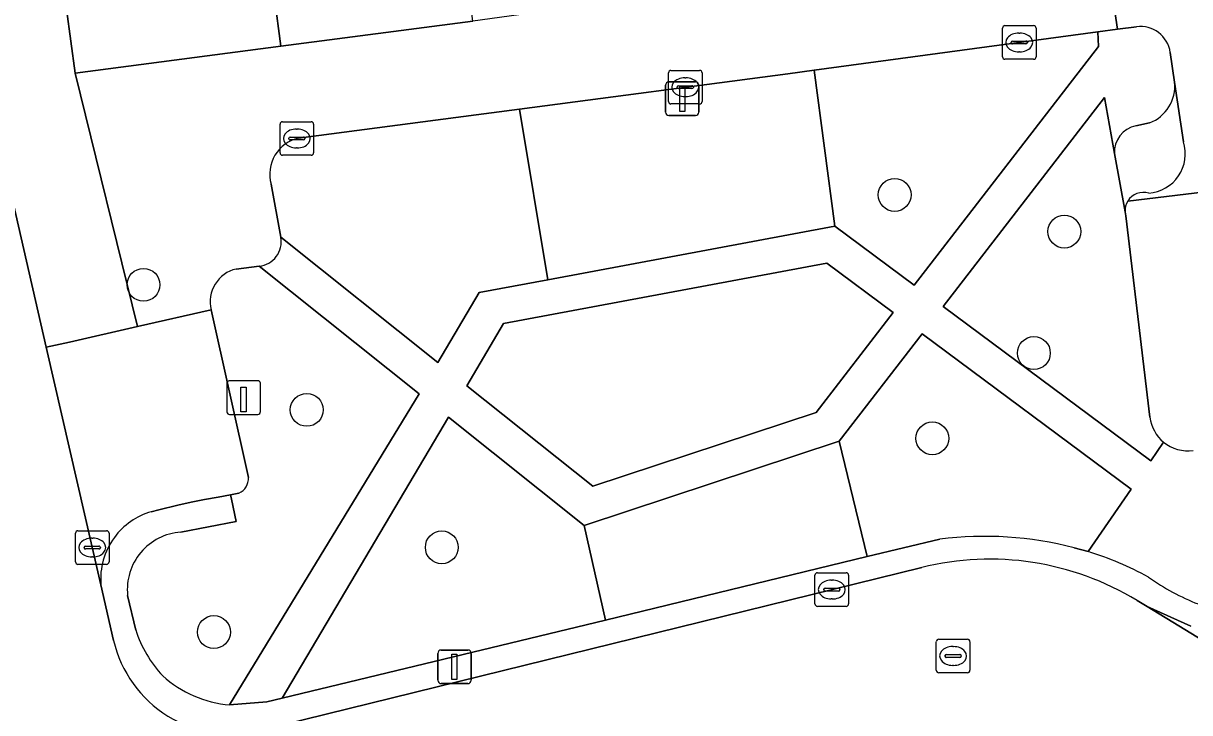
# Model space of a CAD drawing. Extents: x 158472 to 159562, y 388525 to 389606.
# Drawn here: x 159305.11 to 159339.84, y 388907.81 to 388928.32 of the extents above; entities that cross this region are included whole.
import ezdxf

# ---------------------------------------------------------------- set-up
doc = ezdxf.new("R2010")
doc.units = 0
for name, color, linetype in [('IMGEO_Boom', 7, 'Continuous'), ('IMGEO_Erf', 7, 'Continuous'), ('IMGEO_Groenvoorziening', 7, 'Continuous'), ('IMGEO_Kolk', 7, 'Continuous'), ('IMGEO_Laadpaal', 7, 'Continuous'), ('IMGEO_Lichtmast', 7, 'Continuous'), ('IMGEO_Pand', 7, 'Continuous'), ('IMGEO_Parkeervlak_open', 7, 'Continuous'), ('IMGEO_Rijbaan_lokaal_open', 7, 'Continuous'), ('IMGEO_Rioolput', 7, 'Continuous'), ('IMGEO_Verkeerseiland_open', 7, 'Continuous'), ('IMGEO_Voetpad_open', 7, 'Continuous')]:
    doc.layers.add(name, color=color, linetype=linetype)

msp = doc.modelspace()

# ---------------------------------------------------------------- linework, layer by layer
at = {"layer": 'IMGEO_Boom'}
for centre in [(159331.055, 388923.215), (159336.106, 388922.123), (159308.69, 388920.54), (159335.2, 388918.509), (159313.55, 388916.818), (159332.176, 388915.971), (159317.571, 388912.727), (159310.787, 388910.206)]:
    msp.add_circle(centre, 0.489, dxfattribs=at)
at = {"layer": 'IMGEO_Erf'}
msp.add_lwpolyline([(159306.656, 388926.839), (159312.78, 388927.64), (159312.404, 388930.508), (159306.271, 388929.702)], close=True, dxfattribs=at)
at = {"layer": 'IMGEO_Groenvoorziening'}
for points in [[(159329.273, 388922.282), (159331.637, 388920.529), (159337.12, 388927.628), (159337.108, 388928.066), (159328.656, 388926.927)], [(159328.656, 388926.927), (159327.871, 388926.821), (159319.88, 388925.77), (159320.733, 388920.691), (159329.273, 388922.282)], [(159322.065, 388914.544), (159328.713, 388916.743), (159331.012, 388919.72), (159329.04, 388921.181), (159319.413, 388919.387), (159318.317, 388917.536)], [(159321.807, 388913.376), (159317.766, 388916.602), (159312.819, 388908.236), (159322.444, 388910.564)], [(159329.406, 388915.889), (159321.807, 388913.376), (159322.444, 388910.564), (159330.238, 388912.45)]]:
    msp.add_lwpolyline(points, close=True, dxfattribs=at)
for points in [[(159338.655, 388916.604), (159337.935, 388922.594), (159337.914, 388922.713), (159337.602, 388924.443), (159337.302, 388926.111), (159332.497, 388919.891), (159338.682, 388915.305), (159339.063, 388915.855)], [(159312.487, 388923.536), (159312.78, 388921.953), (159317.451, 388918.227), (159318.682, 388920.309), (159320.733, 388920.691), (159319.88, 388925.77)], [(159319.88, 388925.77), (159317.99, 388925.522), (159313.306, 388924.906)], [(159316.9, 388917.294), (159312.133, 388921.098), (159311.448, 388921.01)], [(159310.706, 388919.8), (159311.817, 388914.806)], [(159336.398, 388912.717), (159336.812, 388912.601), (159338.1, 388914.463), (159331.872, 388919.082), (159329.406, 388915.889), (159330.238, 388912.45), (159332.4, 388912.973)], [(159311.255, 388908.039), (159316.9, 388917.294)], [(159311.531, 388914.339), (159311.279, 388914.294), (159311.308, 388914.16), (159311.453, 388913.497), (159309.8, 388913.178)], [(159308.217, 388911.298), (159308.458, 388910.267)]]:
    msp.add_lwpolyline(points, dxfattribs=at)
for centre, radius, start, end in [((159313.558, 388923.825), 1.11, 103.1452, 195.112), ((159311.67, 388920.041), 0.994, 102.9164, 194.0484), ((159339.785, 388916.734), 1.137, 186.5508, 230.6058), ((159311.319, 388914.79), 0.499, 295.214, 1.8178), ((159309.915, 388911.474), 1.707, 93.8706, 185.9332), ((159333.721, 388902.254), 10.8, 75.6476, 97.0249), ((159312.004, 388911.437), 3.734, 198.2518, 222.7453), ((159311.548, 388911.448), 3.421, 228.0801, 265.0932)]:
    msp.add_arc(centre, radius, start, end, dxfattribs=at)
at = {"layer": 'IMGEO_Kolk'}
for p, q in [((159334.264, 388927.326), (159334.264, 388928.178)), ((159334.339, 388928.252), (159335.191, 388928.252)), ((159335.265, 388928.178), (159335.265, 388927.326)), ((159334.523, 388927.746), (159334.523, 388927.758)), ((159334.566, 388927.795), (159334.964, 388927.795)), ((159334.752, 388928.032), (159334.777, 388928.032)), ((159335.007, 388927.758), (159335.007, 388927.746)), ((159334.961, 388927.709), (159334.563, 388927.709)), ((159334.775, 388927.472), (159334.75, 388927.472)), ((159335.191, 388927.252), (159334.339, 388927.252)), ((159324.32, 388925.995), (159324.32, 388926.847)), ((159324.395, 388926.921), (159325.247, 388926.921)), ((159324.808, 388926.701), (159324.833, 388926.701)), ((159325.321, 388926.847), (159325.321, 388925.995)), ((159324.579, 388926.415), (159324.579, 388926.427)), ((159325.017, 388926.378), (159324.619, 388926.378)), ((159324.622, 388926.464), (159325.02, 388926.464)), ((159325.063, 388926.427), (159325.063, 388926.415)), ((159324.831, 388926.141), (159324.806, 388926.141)), ((159325.247, 388925.921), (159324.395, 388925.921)), ((159312.755, 388924.468), (159312.755, 388925.32)), ((159312.83, 388925.394), (159313.682, 388925.394)), ((159313.756, 388925.32), (159313.756, 388924.468)), ((159313.057, 388924.937), (159313.455, 388924.937)), ((159313.243, 388925.174), (159313.268, 388925.174)), ((159313.014, 388924.888), (159313.014, 388924.9)), ((159313.452, 388924.851), (159313.054, 388924.851)), ((159313.266, 388924.614), (159313.241, 388924.614)), ((159313.498, 388924.9), (159313.498, 388924.888)), ((159313.682, 388924.394), (159312.83, 388924.394)), ((159306.664, 388912.295), (159306.664, 388913.147)), ((159306.739, 388913.221), (159307.591, 388913.221)), ((159307.665, 388913.147), (159307.665, 388912.295)), ((159307.152, 388913.001), (159307.177, 388913.001)), ((159306.923, 388912.715), (159306.923, 388912.727)), ((159307.361, 388912.678), (159306.963, 388912.678)), ((159306.966, 388912.764), (159307.364, 388912.764)), ((159307.175, 388912.441), (159307.15, 388912.441)), ((159307.407, 388912.727), (159307.407, 388912.715)), ((159307.591, 388912.221), (159306.739, 388912.221)), ((159328.682, 388911.044), (159328.682, 388911.896)), ((159328.757, 388911.97), (159329.609, 388911.97)), ((159329.17, 388911.75), (159329.195, 388911.75)), ((159329.683, 388911.896), (159329.683, 388911.044)), ((159328.941, 388911.464), (159328.941, 388911.476)), ((159329.379, 388911.427), (159328.981, 388911.427)), ((159328.984, 388911.513), (159329.382, 388911.513)), ((159329.425, 388911.476), (159329.425, 388911.464)), ((159329.193, 388911.19), (159329.168, 388911.19)), ((159329.609, 388910.97), (159328.757, 388910.97))]:
    msp.add_line(p, q, dxfattribs=at)
for points in [[(159334.264, 388927.326), (159334.264, 388928.178)], [(159334.339, 388928.252), (159335.191, 388928.252)], [(159335.265, 388928.178), (159335.265, 388927.326)], [(159335.191, 388927.252), (159334.339, 388927.252)], [(159324.32, 388925.995), (159324.32, 388926.847)], [(159324.395, 388926.921), (159325.247, 388926.921)], [(159325.321, 388926.847), (159325.321, 388925.995)], [(159325.247, 388925.921), (159324.395, 388925.921)], [(159312.755, 388924.468), (159312.755, 388925.32)], [(159312.83, 388925.394), (159313.682, 388925.394)], [(159313.756, 388925.32), (159313.756, 388924.468)], [(159313.682, 388924.394), (159312.83, 388924.394)], [(159306.664, 388912.295), (159306.664, 388913.147)], [(159306.739, 388913.221), (159307.591, 388913.221)], [(159307.665, 388913.147), (159307.665, 388912.295)], [(159307.591, 388912.221), (159306.739, 388912.221)], [(159328.682, 388911.044), (159328.682, 388911.896)], [(159328.757, 388911.97), (159329.609, 388911.97)], [(159329.683, 388911.896), (159329.683, 388911.044)], [(159329.609, 388910.97), (159328.757, 388910.97)]]:
    msp.add_lwpolyline(points, dxfattribs=at)
for centre, radius, start, end in [((159334.341, 388928.176), 0.0765, 91.552, 178.448), ((159334.341, 388928.176), 0.0765, 91.552, 178.448), ((159335.189, 388928.176), 0.0765, 1.552, 88.448), ((159335.189, 388928.176), 0.0765, 1.552, 88.448), ((159334.563, 388927.755), 0.0403, 85.8775, 175.7526), ((159334.56, 388927.745), 0.0366, 178.938, 274.7102), ((159334.964, 388927.752), 0.043, 264.8664, 352.4533), ((159334.968, 388927.757), 0.0386, 1.7309, 96.639), ((159334.341, 388927.328), 0.0765, 181.552, 268.448), ((159334.341, 388927.328), 0.0765, 181.552, 268.448), ((159335.189, 388927.328), 0.0765, 271.552, 358.448), ((159335.189, 388927.328), 0.0765, 271.552, 358.448), ((159324.397, 388926.845), 0.0765, 91.552, 178.448), ((159324.397, 388926.845), 0.0765, 91.552, 178.448), ((159325.245, 388926.845), 0.0765, 1.552, 88.448), ((159325.245, 388926.845), 0.0765, 1.552, 88.448), ((159324.619, 388926.424), 0.0403, 85.8775, 175.7526), ((159324.616, 388926.414), 0.0366, 178.938, 274.7102), ((159325.02, 388926.421), 0.043, 264.8664, 352.4533), ((159325.024, 388926.426), 0.0386, 1.7309, 96.639), ((159324.397, 388925.997), 0.0765, 181.552, 268.448), ((159324.397, 388925.997), 0.0765, 181.552, 268.448), ((159325.245, 388925.997), 0.0765, 271.552, 358.448), ((159325.245, 388925.997), 0.0765, 271.552, 358.448), ((159312.832, 388925.318), 0.0765, 91.552, 178.448), ((159312.832, 388925.318), 0.0765, 91.552, 178.448), ((159313.68, 388925.318), 0.0765, 1.552, 88.448), ((159313.68, 388925.318), 0.0765, 1.552, 88.448), ((159313.054, 388924.897), 0.0403, 85.8775, 175.7526), ((159313.459, 388924.899), 0.0386, 1.7309, 96.639), ((159313.051, 388924.887), 0.0366, 178.938, 274.7102), ((159313.455, 388924.894), 0.043, 264.8664, 352.4533), ((159312.832, 388924.47), 0.0765, 181.552, 268.448), ((159312.832, 388924.47), 0.0765, 181.552, 268.448), ((159313.68, 388924.47), 0.0765, 271.552, 358.448), ((159313.68, 388924.47), 0.0765, 271.552, 358.448), ((159306.741, 388913.145), 0.0765, 91.552, 178.448), ((159306.741, 388913.145), 0.0765, 91.552, 178.448), ((159307.589, 388913.145), 0.0765, 1.552, 88.448), ((159307.589, 388913.145), 0.0765, 1.552, 88.448), ((159306.963, 388912.724), 0.0403, 85.8775, 175.7526), ((159306.96, 388912.714), 0.0366, 178.938, 274.7102), ((159307.364, 388912.721), 0.043, 264.8664, 352.4533), ((159307.368, 388912.726), 0.0386, 1.7309, 96.639), ((159306.741, 388912.297), 0.0765, 181.552, 268.448), ((159306.741, 388912.297), 0.0765, 181.552, 268.448), ((159307.589, 388912.297), 0.0765, 271.552, 358.448), ((159307.589, 388912.297), 0.0765, 271.552, 358.448), ((159328.759, 388911.894), 0.0765, 91.552, 178.448), ((159328.759, 388911.894), 0.0765, 91.552, 178.448), ((159329.607, 388911.894), 0.0765, 1.552, 88.448), ((159329.607, 388911.894), 0.0765, 1.552, 88.448), ((159328.981, 388911.473), 0.0403, 85.8775, 175.7526), ((159328.978, 388911.463), 0.0366, 178.938, 274.7102), ((159329.382, 388911.47), 0.043, 264.8664, 352.4533), ((159329.386, 388911.475), 0.0386, 1.7309, 96.639), ((159328.759, 388911.046), 0.0765, 181.552, 268.448), ((159328.759, 388911.046), 0.0765, 181.552, 268.448), ((159329.607, 388911.046), 0.0765, 271.552, 358.448), ((159329.607, 388911.046), 0.0765, 271.552, 358.448)]:
    msp.add_arc(centre, radius, start, end, dxfattribs=at)
for centre, major_axis, ratio, start_param, end_param in [((159334.751, 388927.752), (-0.387, 0.002), 0.722429, 4.712389, 7.853982), ((159334.776, 388927.752), (-0.39, 0.002), 0.717154, 1.570796, 4.712389), ((159324.807, 388926.421), (-0.387, 0.002), 0.722429, 4.712389, 7.853982), ((159324.832, 388926.421), (-0.39, 0.002), 0.717154, 1.570796, 4.712389), ((159313.242, 388924.894), (-0.387, 0.002), 0.722429, 4.712389, 7.853982), ((159313.267, 388924.894), (-0.39, 0.002), 0.717154, 1.570796, 4.712389), ((159307.151, 388912.721), (-0.387, 0.002), 0.722429, 4.712389, 7.853982), ((159307.176, 388912.721), (-0.39, 0.002), 0.717154, 1.570796, 4.712389), ((159329.169, 388911.47), (-0.387, 0.002), 0.722429, 4.712389, 7.853982), ((159329.194, 388911.47), (-0.39, 0.002), 0.717154, 1.570796, 4.712389)]:
    msp.add_ellipse(centre, major_axis=major_axis, ratio=ratio, start_param=start_param, end_param=end_param, dxfattribs=at)
at = {"layer": 'IMGEO_Laadpaal'}
for p, q in [((159312.086, 388917.684), (159311.245, 388917.684)), ((159312.086, 388917.684), (159311.245, 388917.684)), ((159311.17, 388917.6), (159311.17, 388916.759)), ((159311.17, 388917.6), (159311.17, 388916.759)), ((159312.17, 388916.768), (159312.17, 388917.609)), ((159312.17, 388916.768), (159312.17, 388917.609)), ((159311.254, 388916.684), (159312.095, 388916.684)), ((159311.254, 388916.684), (159312.095, 388916.684))]:
    msp.add_line(p, q, dxfattribs=at)
msp.add_lwpolyline([(159311.585, 388917.497), (159311.745, 388917.497), (159311.745, 388916.764), (159311.585, 388916.764), (159311.585, 388917.497)], dxfattribs=at)
for centre, start, end in [((159311.248, 388917.606), 92.4484, 184.2845), ((159311.248, 388917.606), 92.4484, 184.2845), ((159312.092, 388917.606), 2.4484, 94.2845), ((159312.092, 388917.606), 2.4484, 94.2845), ((159311.248, 388916.762), 182.4484, 274.2845), ((159311.248, 388916.762), 182.4484, 274.2845), ((159312.092, 388916.762), 272.4484, 4.2845), ((159312.092, 388916.762), 272.4484, 4.2845)]:
    msp.add_arc(centre, 0.0779, start, end, dxfattribs=at)
at = {"layer": 'IMGEO_Lichtmast'}
for p, q in [((159324.234, 388925.677), (159324.234, 388926.477)), ((159324.234, 388926.477), (159324.234, 388925.677)), ((159324.334, 388926.577), (159325.124, 388926.577)), ((159325.124, 388926.577), (159324.334, 388926.577)), ((159325.224, 388926.477), (159325.224, 388925.677)), ((159325.224, 388925.677), (159325.224, 388926.477)), ((159325.124, 388925.577), (159324.334, 388925.577)), ((159324.334, 388925.577), (159325.124, 388925.577)), ((159317.554, 388909.672), (159318.344, 388909.672)), ((159318.344, 388909.672), (159317.554, 388909.672)), ((159317.454, 388908.772), (159317.454, 388909.572)), ((159317.454, 388909.572), (159317.454, 388908.772)), ((159318.444, 388909.572), (159318.444, 388908.772)), ((159318.444, 388908.772), (159318.444, 388909.572)), ((159318.344, 388908.672), (159317.554, 388908.672)), ((159317.554, 388908.672), (159318.344, 388908.672))]:
    msp.add_line(p, q, dxfattribs=at)
for points in [[(159324.654, 388926.452), (159324.804, 388926.452), (159324.804, 388925.702), (159324.654, 388925.702), (159324.654, 388926.452)], [(159317.874, 388909.547), (159318.024, 388909.547), (159318.024, 388908.797), (159317.874, 388908.797), (159317.874, 388909.547)]]:
    msp.add_lwpolyline(points, dxfattribs=at)
for centre, start, end in [((159324.334, 388926.477), 90, 180), ((159324.334, 388926.477), 90, 180), ((159325.124, 388926.477), 0, 90), ((159325.124, 388926.477), 360, 90), ((159324.334, 388925.677), 180, 270), ((159324.334, 388925.677), 180, 270), ((159325.124, 388925.677), 270, 0), ((159325.124, 388925.677), 270, 0), ((159317.554, 388909.572), 90, 180), ((159317.554, 388909.572), 90, 180), ((159318.344, 388909.572), 0, 90), ((159318.344, 388909.572), 360, 90), ((159317.554, 388908.772), 180, 270), ((159317.554, 388908.772), 180, 270), ((159318.344, 388908.772), 270, 0), ((159318.344, 388908.772), 270, 0)]:
    msp.add_arc(centre, 0.1, start, end, dxfattribs=at)
at = {"layer": 'IMGEO_Pand'}
msp.add_lwpolyline([(159314.564, 388936.769), (159314.464, 388936.756), (159313.252, 388936.597), (159305.5, 388935.581), (159306.271, 388929.702), (159312.404, 388930.508), (159312.78, 388927.64), (159318.496, 388928.39), (159318.126, 388931.235), (159317.731, 388934.275), (159314.939, 388933.909)], close=True, dxfattribs=at)
at = {"layer": 'IMGEO_Parkeervlak_open'}
for points in [[(159343.481, 388914.375), (159342.35, 388923.559), (159337.993, 388923.033)], [(159337.914, 388922.713), (159337.935, 388922.594), (159338.655, 388916.604)], [(159310.706, 388919.8), (159308.508, 388919.295), (159306.488, 388918.832), (159305.797, 388918.688), (159307.422, 388911.608)], [(159311.817, 388914.806), (159310.706, 388919.8)], [(159308.921, 388913.787), (159309.147, 388913.847), (159309.715, 388913.983), (159310.113, 388914.069), (159310.511, 388914.149), (159310.909, 388914.225), (159311.279, 388914.294), (159311.531, 388914.339)]]:
    msp.add_lwpolyline(points, dxfattribs=at)
for centre, radius, start, end in [((159338.464, 388922.747), 0.551, 148.7287, 183.5361), ((159339.785, 388916.734), 1.137, 186.5508, 230.6058), ((159339.776, 388916.73), 1.129, 230.8205, 278.6473), ((159311.319, 388914.79), 0.499, 295.214, 1.8178), ((159309.502, 388911.784), 2.086, 106.1744, 143.6486), ((159309.5, 388911.782), 2.085, 143.5782, 184.7884)]:
    msp.add_arc(centre, radius, start, end, dxfattribs=at)
at = {"layer": 'IMGEO_Rijbaan_lokaal_open'}
for points in [[(159333.934, 388958.175), (159334.41, 388954.462), (159334.737, 388951.908), (159335.733, 388952.074), (159338.69, 388952.402), (159339.198, 388947.826), (159339.799, 388942.974), (159340.148, 388940.163), (159340.873, 388934.316), (159341.23, 388931.435), (159337.276, 388930.929), (159337.692, 388928.145), (159338.25, 388928.22)], [(159305.797, 388918.688), (159302.251, 388934.14)], [(159339.261, 388927.458), (159339.391, 388926.57), (159339.653, 388924.791)], [(159337.993, 388923.033), (159342.35, 388923.559), (159343.481, 388914.375), (159343.523, 388914.195)], [(159307.8, 388909.959), (159307.422, 388911.608), (159305.797, 388918.688)], [(159331.862, 388912.131), (159312.152, 388907.279), (159311.871, 388907.188), (159303.192, 388905.115), (159301.133, 388901.749), (159305.262, 388899.225)], [(159359.077, 388898.477), (159347.336, 388905.625), (159343.055, 388908.232), (159338.569, 388910.963), (159338.27, 388911.145)]]:
    msp.add_lwpolyline(points, dxfattribs=at)
for centre, radius, start, end in [((159338.369, 388927.326), 0.902, 8.4116, 97.5771), ((159338.535, 388924.437), 1.173, 274.211, 17.58), ((159338.456, 388922.75), 0.542, 72.2735, 148.5985), ((159333.881, 388903.937), 8.439, 58.6626, 103.8424), ((159311.296, 388910.762), 3.587, 192.9409, 283.8089)]:
    msp.add_arc(centre, radius, start, end, dxfattribs=at)
at = {"layer": 'IMGEO_Rioolput'}
for p, q in [((159332.294, 388909.068), (159332.294, 388909.92)), ((159332.369, 388909.994), (159333.221, 388909.994)), ((159332.782, 388909.774), (159332.807, 388909.774)), ((159333.295, 388909.92), (159333.295, 388909.068)), ((159332.553, 388909.488), (159332.553, 388909.5)), ((159332.991, 388909.451), (159332.593, 388909.451)), ((159332.596, 388909.537), (159332.994, 388909.537)), ((159333.037, 388909.5), (159333.037, 388909.488)), ((159333.221, 388908.994), (159332.369, 388908.994)), ((159332.805, 388909.214), (159332.78, 388909.214))]:
    msp.add_line(p, q, dxfattribs=at)
for points in [[(159332.294, 388909.068), (159332.294, 388909.92)], [(159332.369, 388909.994), (159333.221, 388909.994)], [(159333.295, 388909.92), (159333.295, 388909.068)], [(159333.221, 388908.994), (159332.369, 388908.994)]]:
    msp.add_lwpolyline(points, dxfattribs=at)
for centre, radius, start, end in [((159332.371, 388909.918), 0.0765, 91.552, 178.448), ((159332.371, 388909.918), 0.0765, 91.552, 178.448), ((159333.219, 388909.918), 0.0765, 1.552, 88.448), ((159333.219, 388909.918), 0.0765, 1.552, 88.448), ((159332.593, 388909.497), 0.0403, 85.8775, 175.7526), ((159332.59, 388909.487), 0.0366, 178.938, 274.7102), ((159332.994, 388909.494), 0.043, 264.8664, 352.4533), ((159332.998, 388909.499), 0.0386, 1.7309, 96.639), ((159332.371, 388909.07), 0.0765, 181.552, 268.448), ((159332.371, 388909.07), 0.0765, 181.552, 268.448), ((159333.219, 388909.07), 0.0765, 271.552, 358.448), ((159333.219, 388909.07), 0.0765, 271.552, 358.448)]:
    msp.add_arc(centre, radius, start, end, dxfattribs=at)
for centre, major_axis, ratio, start_param, end_param in [((159332.781, 388909.494), (-0.387, 0.002), 0.722429, 4.712389, 7.853982), ((159332.806, 388909.494), (-0.39, 0.002), 0.717154, 1.570796, 4.712389)]:
    msp.add_ellipse(centre, major_axis=major_axis, ratio=ratio, start_param=start_param, end_param=end_param, dxfattribs=at)
at = {"layer": 'IMGEO_Verkeerseiland_open'}
for points in [[(159339.653, 388924.791), (159339.391, 388926.57)], [(159338.64, 388925.356), (159338.234, 388925.268)], [(159337.602, 388924.443), (159337.914, 388922.713)]]:
    msp.add_lwpolyline(points, dxfattribs=at)
for centre, radius, start, end in [((159338.212, 388926.46), 1.184, 291.1819, 5.3349), ((159338.377, 388924.504), 0.777, 100.5749, 184.5165), ((159338.535, 388924.437), 1.173, 274.211, 17.58), ((159338.456, 388922.75), 0.542, 72.2735, 148.5985), ((159338.464, 388922.747), 0.551, 148.7287, 183.5361)]:
    msp.add_arc(centre, radius, start, end, dxfattribs=at)
at = {"layer": 'IMGEO_Voetpad_open'}
for points in [[(159302.251, 388934.14), (159305.797, 388918.688), (159306.488, 388918.832), (159308.508, 388919.295), (159306.656, 388926.839), (159306.271, 388929.702), (159305.5, 388935.581), (159305.034, 388939.412), (159307.788, 388944.393), (159307.494, 388946.51), (159307.144, 388949.193), (159306.579, 388953.52), (159306.396, 388954.915), (159305.847, 388959.076), (159304.84, 388966.62), (159303.441, 388977.48)], [(159327.871, 388926.821), (159328.656, 388926.927), (159337.108, 388928.066), (159337.692, 388928.145), (159337.276, 388930.929), (159335.499, 388930.701), (159329.799, 388929.953), (159318.496, 388928.39), (159312.78, 388927.64), (159306.656, 388926.839), (159308.508, 388919.295), (159310.706, 388919.8)], [(159338.25, 388928.22), (159337.692, 388928.145), (159337.108, 388928.066), (159337.12, 388927.628), (159331.637, 388920.529), (159329.273, 388922.282), (159320.733, 388920.691), (159318.682, 388920.309), (159317.451, 388918.227), (159312.78, 388921.953)], [(159339.391, 388926.57), (159339.261, 388927.458)], [(159313.306, 388924.906), (159317.99, 388925.522), (159319.88, 388925.77), (159327.871, 388926.821)], [(159332.497, 388919.891), (159337.302, 388926.111), (159337.602, 388924.443)], [(159338.234, 388925.268), (159338.64, 388925.356)], [(159312.78, 388921.953), (159312.487, 388923.536)], [(159312.133, 388921.098), (159316.9, 388917.294), (159311.255, 388908.039), (159312.363, 388908.126), (159312.819, 388908.236), (159317.766, 388916.602), (159321.807, 388913.376), (159329.406, 388915.889), (159331.872, 388919.082), (159338.1, 388914.463), (159336.812, 388912.601)], [(159311.448, 388921.01), (159312.133, 388921.098)], [(159339.063, 388915.855), (159338.682, 388915.305), (159332.497, 388919.891)], [(159309.8, 388913.178), (159311.453, 388913.497), (159311.308, 388914.16), (159311.279, 388914.294), (159310.909, 388914.225), (159310.511, 388914.149), (159310.113, 388914.069), (159309.715, 388913.983), (159309.147, 388913.847), (159308.921, 388913.787)], [(159332.4, 388912.973), (159330.238, 388912.45), (159322.444, 388910.564), (159312.819, 388908.236), (159312.363, 388908.126), (159311.255, 388908.039)], [(159336.812, 388912.601), (159336.398, 388912.717)], [(159312.152, 388907.279), (159331.862, 388912.131)], [(159307.422, 388911.608), (159307.8, 388909.959)], [(159308.458, 388910.267), (159308.217, 388911.298)], [(159338.27, 388911.145), (159338.569, 388910.963), (159339.877, 388910.377)], [(159339.877, 388910.377), (159338.569, 388910.963), (159343.055, 388908.232), (159343.596, 388909.12), (159347.877, 388906.513), (159347.336, 388905.625), (159359.077, 388898.477)]]:
    msp.add_lwpolyline(points, dxfattribs=at)
msp.add_lwpolyline([(159322.065, 388914.544), (159318.317, 388917.536), (159319.413, 388919.387), (159329.04, 388921.181), (159331.012, 388919.72), (159328.713, 388916.743)], close=True, dxfattribs=at)
for centre, radius, start, end in [((159338.369, 388927.326), 0.902, 8.4116, 97.5771), ((159338.212, 388926.46), 1.184, 291.1819, 5.3349), ((159338.377, 388924.504), 0.777, 100.5749, 184.5165), ((159313.558, 388923.825), 1.11, 103.1452, 195.112), ((159312.066, 388921.821), 0.726, 275.3109, 10.4577), ((159312.066, 388921.821), 0.726, 275.3109, 10.4577), ((159311.67, 388920.041), 0.994, 102.9164, 194.0484), ((159339.776, 388916.73), 1.129, 230.8205, 278.6473), ((159309.502, 388911.784), 2.086, 106.1744, 143.6486), ((159309.915, 388911.474), 1.707, 93.8706, 185.9332), ((159309.5, 388911.782), 2.085, 143.5782, 184.7884), ((159333.721, 388902.254), 10.8, 75.6476, 97.0249), ((159334.075, 388903.616), 9.393, 61.1004, 73.0562), ((159334.075, 388903.616), 9.393, 61.1004, 73.0562), ((159333.881, 388903.937), 8.439, 58.6626, 103.8424), ((159342.492, 388917.26), 6.665, 234.4206, 248.9133), ((159342.492, 388917.26), 6.665, 234.4206, 248.9133), ((159312.004, 388911.437), 3.734, 198.2518, 222.7453), ((159311.296, 388910.762), 3.587, 192.9409, 283.8089), ((159311.548, 388911.448), 3.421, 228.0801, 265.0932)]:
    msp.add_arc(centre, radius, start, end, dxfattribs=at)

doc.saveas('drawing.dxf')
